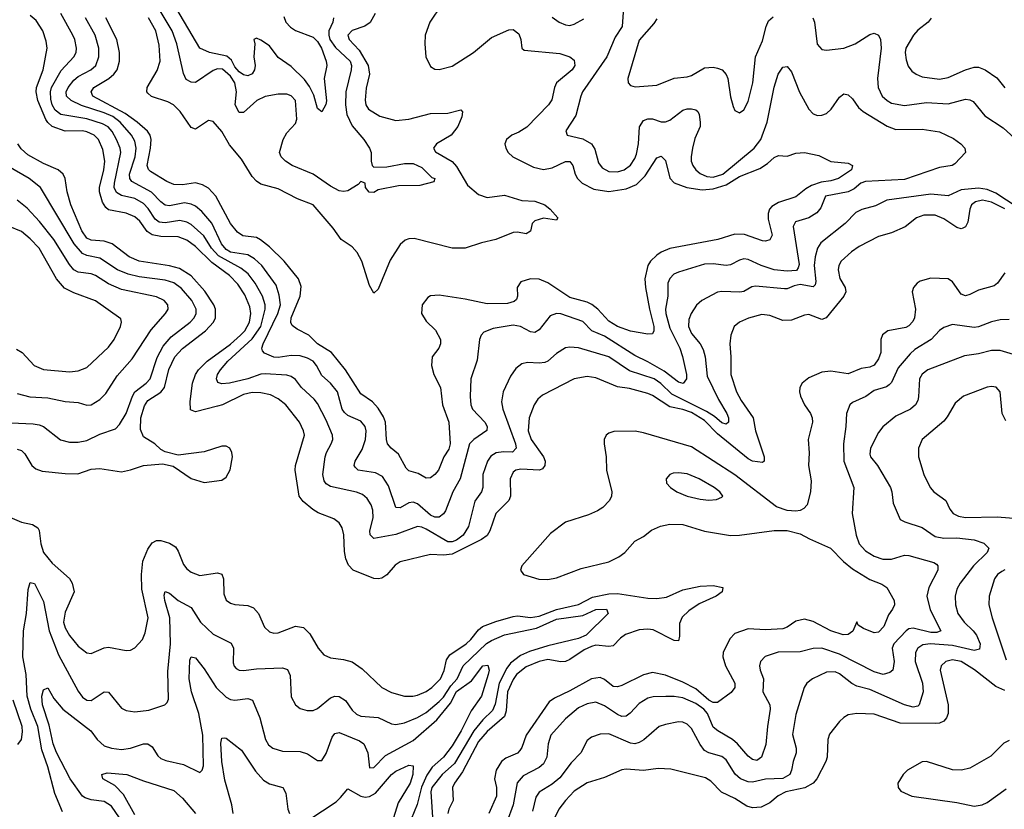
# Model space of a CAD drawing. Header units: inches. Extents: x 1308407 to 1441228, y 959628 to 1036311.
# Tile 691 of 729: x 1420921 to 1425448, y 1014949 to 1018581. Entities that reach past the tile are written whole.
import ezdxf

# ---------------------------------------------------------------- set-up
doc = ezdxf.new("R2010")
doc.units = ezdxf.units.IN
doc.header["$MEASUREMENT"] = 0
doc.layers.add('B4021', color=7, linetype='Continuous')

msp = doc.modelspace()

# ---------------------------------------------------------------- linework, layer by layer
at = {"layer": 'B4021', "color": 5}
for points, elevation in [([(1422860.5, 1018650), (1422807.4, 1018570), (1422785.9, 1018510), (1422783.8, 1018470), (1422789.3, 1018410), (1422810, 1018365.7), (1422830, 1018353.8), (1422850, 1018352), (1422910, 1018366.8), (1423007.9, 1018430), (1423090, 1018499.2), (1423170, 1018534.2), (1423190, 1018536.5), (1423215.7, 1018515.7), (1423224.6, 1018490), (1423229.3, 1018450), (1423241.4, 1018441.4), (1423405, 1018425), (1423450.2, 1018410.2), (1423470, 1018394.4), (1423473.5, 1018370), (1423461.5, 1018350), (1423389.5, 1018290), (1423380.4, 1018270), (1423367.3, 1018212.7), (1423352.5, 1018190), (1423253.2, 1018086.8), (1423216.6, 1018063.4), (1423183.7, 1018050), (1423159.1, 1018030), (1423152.3, 1018010), (1423156.2, 1017990), (1423167.2, 1017970), (1423189.1, 1017950), (1423283, 1017903), (1423330, 1017892.6), (1423370, 1017899.4), (1423430, 1017929.5), (1423450, 1017928.5), (1423463.9, 1017910), (1423475, 1017870), (1423485.7, 1017850), (1423508, 1017830), (1423561.5, 1017801.5), (1423630, 1017790.7), (1423710, 1017803.8), (1423757, 1017823), (1423796.9, 1017863.1), (1423850, 1017945.2), (1423870, 1017952.8), (1423890, 1017934), (1423910, 1017851.7), (1423930, 1017830.1), (1423988.7, 1017808.7), (1424058.6, 1017798.6), (1424110, 1017802.9), (1424170, 1017821.9), (1424230, 1017859.2), (1424323.6, 1017896.4), (1424359.6, 1017920.4), (1424390, 1017948), (1424410, 1017956.9), (1424450, 1017953.1), (1424490, 1017967.4), (1424530, 1017970.3), (1424596.1, 1017956.1), (1424650, 1017928.8), (1424730, 1017920.9), (1424750.4, 1017910), (1424745.5, 1017890), (1424685.3, 1017850), (1424650, 1017839.3), (1424606.7, 1017833.4), (1424562, 1017818.1), (1424536.4, 1017803.6), (1424490, 1017766), (1424410, 1017740.4), (1424378.8, 1017721.2), (1424369.4, 1017710), (1424363.3, 1017690), (1424363.3, 1017663.2), (1424381.3, 1017590), (1424370, 1017568.3), (1424350, 1017562.2), (1424336, 1017564), (1424253.7, 1017593.7), (1424210, 1017594.1), (1424130.5, 1017570), (1423910, 1017528), (1423870, 1017512.3), (1423850, 1017498.2), (1423821.8, 1017470), (1423809.6, 1017450), (1423795.8, 1017390), (1423798.3, 1017350), (1423816.6, 1017250), (1423836.6, 1017170), (1423836.1, 1017150), (1423830, 1017136.9), (1423810, 1017134.8), (1423730, 1017149), (1423670, 1017169.9), (1423630, 1017195.3), (1423579.9, 1017250), (1423551.4, 1017271.4), (1423530, 1017281.4), (1423450, 1017303.5), (1423350, 1017370.8), (1423310, 1017387.8), (1423270, 1017389.5), (1423225.1, 1017374.9), (1423208.8, 1017350), (1423210.2, 1017310), (1423205.2, 1017294.8), (1423194.5, 1017285.5), (1423163.9, 1017276.1), (1423070, 1017274.5), (1422970, 1017296.1), (1422850, 1017314.8), (1422810, 1017310.8), (1422797.1, 1017302.9), (1422771.5, 1017270), (1422768.4, 1017230), (1422790, 1017194.6), (1422833.6, 1017153.6), (1422855.3, 1017110), (1422856.3, 1017090), (1422849, 1017071), (1422818, 1017030), (1422814.4, 1016990), (1422826.1, 1016950), (1422855.8, 1016890), (1422865.3, 1016810), (1422894, 1016730), (1422899.9, 1016630), (1422894.8, 1016605.2), (1422871.3, 1016570), (1422846.5, 1016510), (1422830, 1016489), (1422810, 1016473.8), (1422790, 1016471.9), (1422753.9, 1016493.9), (1422710, 1016505.6), (1422697.8, 1016517.8), (1422662.4, 1016582.4), (1422628.6, 1016610), (1422612.5, 1016630), (1422607.5, 1016650), (1422602.5, 1016730), (1422594.5, 1016754.5), (1422570, 1016794), (1422542.8, 1016822.8), (1422490, 1016859.8), (1422419.6, 1016970), (1422354.7, 1017050), (1422289.7, 1017089.7), (1422250, 1017129.9), (1422197.1, 1017157.1), (1422174.2, 1017174.2), (1422167.9, 1017187.9), (1422169.3, 1017209.3), (1422211.1, 1017310), (1422214.6, 1017354.6), (1422202.6, 1017390), (1422136.5, 1017470), (1422070, 1017535.9), (1422028.8, 1017568.8), (1422010, 1017578.8), (1421947.4, 1017587.4), (1421923.3, 1017603.3), (1421890, 1017644.2), (1421823.6, 1017770), (1421790, 1017806.6), (1421761.8, 1017821.8), (1421730, 1017830.4), (1421670, 1017821.4), (1421630, 1017823.4), (1421597.6, 1017837.6), (1421522.7, 1017882.7), (1421512.8, 1017892.8), (1421507, 1017910), (1421522.8, 1017990), (1421526, 1018030), (1421520.4, 1018050), (1421508.1, 1018068.1), (1421461.5, 1018110), (1421405.7, 1018150), (1421257.9, 1018230), (1421250.5, 1018250), (1421262, 1018270), (1421330.5, 1018310), (1421354.2, 1018330), (1421368.9, 1018350), (1421380.6, 1018390), (1421380.7, 1018430), (1421367.1, 1018490), (1421317.1, 1018590)], 2720), ([(1422135.2, 1018595.2), (1422145.5, 1018570), (1422167, 1018547), (1422190, 1018531.7), (1422270, 1018500.6), (1422290, 1018480.2), (1422308.1, 1018450), (1422330.2, 1018390), (1422332.9, 1018370), (1422321.1, 1018310), (1422331.8, 1018208.2), (1422328.4, 1018191.6), (1422310, 1018158), (1422290, 1018172.3), (1422273.6, 1018233.6), (1422253.8, 1018273.8), (1422230, 1018305.3), (1422170, 1018366), (1422110, 1018407.4), (1422070, 1018461.2), (1422030, 1018486.6), (1422010, 1018495.5), (1421998.4, 1018490), (1422003, 1018470), (1421997, 1018410), (1422003.9, 1018370), (1422000.2, 1018350), (1421990, 1018332.4), (1421970, 1018322.8), (1421950, 1018327.6), (1421930, 1018341.6), (1421910, 1018364.9), (1421895.5, 1018395.5), (1421873.9, 1018413.9), (1421794, 1018430), (1421749.5, 1018449.5), (1421623.8, 1018663.8)], 2640), ([(1425450, 1017711.6), (1425390, 1017742.5), (1425348.3, 1017751.7), (1425315.9, 1017744.1), (1425298, 1017730), (1425290.1, 1017709.9), (1425281.3, 1017650), (1425270, 1017628.2), (1425257.6, 1017622.4), (1425250, 1017619.9), (1425230, 1017626), (1425170, 1017664.5), (1425130, 1017681.5), (1425077.8, 1017682.2), (1425044, 1017670), (1424991.7, 1017628.3), (1424930, 1017601.3), (1424870, 1017584.5), (1424781.5, 1017538.5), (1424745.8, 1017514.2), (1424698.9, 1017470), (1424687.9, 1017450), (1424684.1, 1017430), (1424691.5, 1017391.5), (1424716.6, 1017350), (1424719.8, 1017330), (1424710.2, 1017310), (1424629.5, 1017210.5), (1424610, 1017202.6), (1424550, 1017225.6), (1424530, 1017222.8), (1424470, 1017198.4), (1424430, 1017197.2), (1424370, 1017221.2), (1424334.1, 1017225.9), (1424272, 1017208), (1424230.1, 1017189.9), (1424206.3, 1017170), (1424190.2, 1017129.8), (1424186.4, 1017090), (1424191.5, 1017030), (1424190.9, 1016950), (1424216.8, 1016870), (1424238.7, 1016830), (1424293.7, 1016750), (1424304.2, 1016690), (1424344.1, 1016570), (1424344.6, 1016550), (1424336.1, 1016543.9), (1424291.2, 1016550), (1424270, 1016562), (1424130, 1016675.9), (1424070, 1016737.9), (1424010, 1016774.2), (1423970, 1016789), (1423910, 1016799.8), (1423830, 1016852.9), (1423810, 1016861.6), (1423724.3, 1016884.3), (1423670, 1016892.6), (1423570, 1016934.7), (1423530, 1016939.9), (1423470.7, 1016929.3), (1423325.3, 1016854.7), (1423304.2, 1016835.8), (1423286.7, 1016810), (1423264.3, 1016750), (1423259.8, 1016690), (1423273, 1016650), (1423329.5, 1016570), (1423337.2, 1016550), (1423336.1, 1016530), (1423324.8, 1016515.2), (1423310.9, 1016509.1), (1423225.8, 1016514.3), (1423201.7, 1016510), (1423190, 1016500.4), (1423176.6, 1016470), (1423178.5, 1016390), (1423170.9, 1016370), (1423109.7, 1016310.3), (1423082.5, 1016230), (1423070, 1016208.9), (1423045, 1016190), (1422910, 1016123.3), (1422870, 1016118.4), (1422810, 1016121.1), (1422670, 1016087), (1422647.3, 1016072.7), (1422610, 1016028.6), (1422587, 1016013), (1422570, 1016008.9), (1422550, 1016010.7), (1422454.7, 1016050), (1422432.8, 1016072.8), (1422421.3, 1016101.3), (1422415.3, 1016135.3), (1422412, 1016212), (1422403.8, 1016243.8), (1422390, 1016267.1), (1422365.9, 1016285.9), (1422293.6, 1016313.6), (1422268.5, 1016328.5), (1422225.3, 1016365.3), (1422205.7, 1016390), (1422187.9, 1016510), (1422189.1, 1016530), (1422230.5, 1016670), (1422226.8, 1016690), (1422207.4, 1016730), (1422145, 1016810), (1422110, 1016837.6), (1422075, 1016855), (1422030, 1016865.3), (1421990, 1016866.2), (1421950, 1016856.9), (1421853.2, 1016810), (1421830, 1016803), (1421730, 1016777.3), (1421706.5, 1016786.5), (1421705.7, 1016825.7), (1421715.6, 1016910), (1421729.5, 1016950), (1421742.8, 1016970), (1421783.9, 1017010), (1421890, 1017088.8), (1421936.6, 1017130), (1421955.9, 1017150), (1421977.3, 1017190), (1421984.3, 1017230), (1421979.8, 1017259.8), (1421955.7, 1017315.7), (1421924.9, 1017364.9), (1421885.1, 1017405.1), (1421804.8, 1017464.8), (1421730, 1017538.7), (1421690, 1017567.6), (1421650, 1017582.1), (1421570, 1017584.1), (1421530, 1017591), (1421507.5, 1017607.6), (1421473.9, 1017653.9), (1421450, 1017674.1), (1421410, 1017691.9), (1421330, 1017706.7), (1421317.1, 1017717.1), (1421302.6, 1017742.6), (1421288, 1017790), (1421288, 1017810), (1421308.2, 1017890), (1421313.1, 1017930), (1421303.5, 1017983.5), (1421283.1, 1018030), (1421263.9, 1018050), (1421230, 1018065.6), (1421209.6, 1018069.6), (1421130, 1018068), (1421070, 1018089.4), (1421050, 1018108.1), (1421042, 1018122), (1421005.1, 1018210), (1420996.4, 1018250), (1420998.3, 1018270), (1421029.1, 1018350), (1421046.8, 1018450), (1421043, 1018483), (1421027.8, 1018530), (1420997.3, 1018577.3), (1420970, 1018600.6)], 2780), ([(1425610, 1017651.8), (1425410, 1017782.8), (1425370, 1017800.4), (1425330, 1017806.6), (1425250, 1017798.8), (1425190, 1017770.5), (1425110, 1017778.5), (1424908.3, 1017751.7), (1424855.7, 1017724.3), (1424792.5, 1017707.5), (1424765.7, 1017694.3), (1424716.1, 1017643.9), (1424604.6, 1017555.4), (1424589.6, 1017530.4), (1424578.3, 1017490), (1424574.1, 1017450), (1424582.3, 1017377.7), (1424578.2, 1017361.8), (1424570, 1017353.2), (1424510, 1017362.8), (1424482.2, 1017357.7), (1424450, 1017342.7), (1424437.2, 1017342.8), (1424303.9, 1017356.1), (1424287.5, 1017352.5), (1424250, 1017330.6), (1424232.8, 1017327.2), (1424150, 1017331.2), (1424130, 1017328.2), (1424058.3, 1017290), (1424032.4, 1017267.6), (1424008.5, 1017230), (1423997.3, 1017202.7), (1423996.1, 1017170), (1424010, 1017137.3), (1424050.1, 1017090.1), (1424063.7, 1017063.7), (1424072.5, 1017030), (1424082.1, 1016942.1), (1424134, 1016834), (1424171.8, 1016770), (1424179.5, 1016750), (1424179.7, 1016730), (1424170, 1016721.6), (1424150, 1016726.4), (1424115.8, 1016755.8), (1424079.2, 1016779.2), (1423919.2, 1016859.2), (1423868.4, 1016908.4), (1423838.8, 1016930), (1423725.4, 1016965.4), (1423630, 1017030.4), (1423490, 1017071.7), (1423450, 1017075.2), (1423430, 1017071.4), (1423390, 1017046.5), (1423350, 1017010.6), (1423335.3, 1017004.7), (1423310, 1017000.8), (1423256, 1017004), (1423230, 1016997.8), (1423202.4, 1016977.6), (1423178.1, 1016941.9), (1423144.3, 1016870), (1423136, 1016824), (1423143, 1016790), (1423201, 1016630), (1423204.6, 1016610), (1423187.7, 1016592.3), (1423146.3, 1016593.7), (1423111.3, 1016588.7), (1423087.1, 1016572.9), (1423071.6, 1016550), (1423050.1, 1016490), (1423051.1, 1016428.9), (1423044.4, 1016410), (1423013.8, 1016366.2), (1422985.1, 1016250), (1422960.1, 1016210), (1422930, 1016186.7), (1422910, 1016179), (1422890, 1016179.1), (1422790, 1016238.5), (1422770, 1016247.5), (1422750, 1016249.9), (1422650, 1016212.7), (1422550, 1016194.5), (1422531.9, 1016211.9), (1422531.6, 1016230), (1422545.8, 1016290), (1422544.7, 1016324.7), (1422537.3, 1016350), (1422518.7, 1016378.7), (1422497, 1016397), (1422470, 1016407.7), (1422350, 1016434.9), (1422330, 1016446), (1422320.5, 1016460.5), (1422314.9, 1016490), (1422326.2, 1016570), (1422332.1, 1016590), (1422354, 1016630), (1422360.2, 1016650), (1422359.1, 1016670), (1422330, 1016738.7), (1422290, 1016815.5), (1422275.2, 1016835.2), (1422217.6, 1016890), (1422190, 1016926.3), (1422170, 1016940.2), (1422150, 1016946.6), (1422050, 1016952.2), (1422029.5, 1016950.5), (1421969.4, 1016929.4), (1421885.5, 1016910), (1421850, 1016906.3), (1421832.4, 1016912.4), (1421826, 1016930), (1421831.3, 1016950), (1421844, 1016970), (1421877.7, 1017010), (1421990, 1017112.9), (1422029.4, 1017170), (1422050.6, 1017250), (1422050.2, 1017270.2), (1422037, 1017310), (1422004.1, 1017370), (1421972.1, 1017412.1), (1421938.2, 1017438.2), (1421835, 1017495), (1421803.7, 1017530), (1421767.5, 1017587.5), (1421710, 1017639.2), (1421690, 1017650.3), (1421656.8, 1017656.8), (1421590, 1017647.1), (1421563.1, 1017650), (1421543.8, 1017663.8), (1421512.4, 1017712.4), (1421490, 1017735), (1421450, 1017758.5), (1421390, 1017772.8), (1421366.3, 1017786.3), (1421356.3, 1017810), (1421357.4, 1017830), (1421385.6, 1017970), (1421382.6, 1017990), (1421367, 1018030), (1421346.2, 1018066.3), (1421327.6, 1018087.6), (1421302.5, 1018102.5), (1421230, 1018125.1), (1421110, 1018144.8), (1421084.5, 1018164.5), (1421071.2, 1018190), (1421064.8, 1018215.2), (1421062.4, 1018250), (1421066.9, 1018270), (1421112.6, 1018347.4), (1421170.6, 1018410), (1421181.3, 1018430), (1421183, 1018450), (1421175.2, 1018490), (1421165.8, 1018510), (1421110.3, 1018610.3)], 2760), ([(1423696.4, 1018616.4), (1423691.5, 1018550), (1423658.9, 1018501.1), (1423620.7, 1018410), (1423509.3, 1018250), (1423500.6, 1018230), (1423478.9, 1018141.1), (1423432.4, 1018070), (1423438.8, 1018050), (1423510, 1018033.8), (1423549.5, 1018009.5), (1423565.1, 1017985.1), (1423582.7, 1017922.7), (1423599.8, 1017899.8), (1423630, 1017882.7), (1423670, 1017881), (1423700.4, 1017890), (1423730, 1017911.9), (1423750, 1017942.4), (1423757.1, 1017962.9), (1423766.2, 1018010), (1423771.2, 1018088.8), (1423790, 1018117.6), (1423810, 1018125.6), (1423830, 1018124.7), (1423870, 1018111.8), (1423890, 1018111.7), (1423910, 1018119.4), (1423970, 1018164.5), (1423990, 1018171), (1424010, 1018171), (1424030, 1018167.2), (1424038.6, 1018158.6), (1424045.5, 1018145.5), (1424050.1, 1018110), (1424049.3, 1018090), (1424025.1, 1018034.9), (1424014.1, 1017990), (1424007.8, 1017950), (1424008.6, 1017930), (1424015.8, 1017910), (1424030.2, 1017890), (1424050, 1017873.6), (1424080.4, 1017860.4), (1424110, 1017856.9), (1424154.7, 1017870), (1424298.5, 1017990), (1424328.3, 1018030), (1424358.6, 1018110), (1424390, 1018270.4), (1424408.5, 1018330), (1424430, 1018362.3), (1424450, 1018366), (1424470, 1018341.6), (1424507.2, 1018247.2), (1424550, 1018170.3), (1424570, 1018148.3), (1424590, 1018140.6), (1424610, 1018141.5), (1424630, 1018149.3), (1424652.5, 1018170), (1424690, 1018224.9), (1424710, 1018239.5), (1424730, 1018235.8), (1424750, 1018217.6), (1424777.7, 1018177.7), (1424798.9, 1018158.9), (1424910, 1018090.8), (1424950, 1018076.4), (1425070, 1018077.8), (1425150, 1018065.5), (1425214.2, 1018034.2), (1425248.8, 1018010), (1425266.4, 1017990), (1425270.6, 1017970), (1425221.3, 1017918.7), (1425208.8, 1017911.2), (1425150, 1017901.6), (1424990, 1017845.7), (1424810, 1017836.5), (1424788.9, 1017830), (1424757.4, 1017802.6), (1424730.7, 1017789.3), (1424626.4, 1017770), (1424604.2, 1017715.8), (1424586.5, 1017693.5), (1424550, 1017670.5), (1424488.7, 1017651.3), (1424477, 1017630), (1424504.4, 1017455.6), (1424500.8, 1017439.2), (1424492.2, 1017427.8), (1424450, 1017424.4), (1424389.9, 1017429.9), (1424330, 1017449.9), (1424270, 1017478.4), (1424250, 1017480.8), (1424230, 1017475.6), (1424190, 1017453.3), (1424170.1, 1017449.9), (1424110, 1017459), (1424070, 1017456.5), (1423950, 1017420.6), (1423929, 1017410), (1423910, 1017391), (1423900.9, 1017370), (1423901.5, 1017310), (1423890.1, 1017250), (1423891.4, 1017230), (1423910, 1017162.9), (1423955.8, 1017070), (1423968.5, 1017031.5), (1423987.5, 1016950), (1423987.1, 1016930), (1423972, 1016908), (1423950, 1016913.6), (1423884.2, 1016964.2), (1423810, 1017007.7), (1423750, 1017036.7), (1423610, 1017125.8), (1423551.5, 1017150), (1423510, 1017193.4), (1423410, 1017227.7), (1423390, 1017229.8), (1423360.4, 1017219.6), (1423310, 1017154.7), (1423290, 1017142), (1423270, 1017146.2), (1423223.6, 1017170), (1423190, 1017176.1), (1423098.9, 1017161.1), (1423055.9, 1017144.1), (1423042.6, 1017130), (1423034.9, 1017110), (1423025, 1017015), (1422995.6, 1016930), (1422992.2, 1016847.8), (1422995.3, 1016810), (1423002.8, 1016790), (1423059.3, 1016730), (1423071, 1016710), (1423068.3, 1016691.7), (1423009.3, 1016650.7), (1422989.5, 1016630), (1422946.7, 1016470), (1422913.2, 1016410), (1422878.3, 1016321.7), (1422870, 1016307.7), (1422850, 1016292.6), (1422830, 1016292.8), (1422810, 1016301.6), (1422750, 1016354.6), (1422730, 1016362.3), (1422710, 1016359.6), (1422670, 1016336.5), (1422650, 1016338), (1422616.6, 1016436.6), (1422590, 1016480.2), (1422556.7, 1016496.7), (1422478, 1016510), (1422463.5, 1016523.5), (1422459.3, 1016530), (1422464, 1016550), (1422495.6, 1016604.4), (1422510.9, 1016650), (1422514.3, 1016690), (1422509.1, 1016710), (1422490, 1016735.2), (1422430, 1016760.5), (1422414.4, 1016774.4), (1422404.6, 1016790), (1422382.5, 1016870), (1422350.6, 1016910), (1422310, 1016944.6), (1422286.3, 1016990), (1422270, 1017009.9), (1422244.9, 1017024.9), (1422210, 1017035.5), (1422170, 1017037.3), (1422110, 1017028.2), (1422089.5, 1017029.5), (1422047.5, 1017047.5), (1422037.4, 1017057.4), (1422034.5, 1017070), (1422041.4, 1017090), (1422108.1, 1017230), (1422119.6, 1017270), (1422114.2, 1017314.3), (1422100.5, 1017360.5), (1422034.5, 1017450), (1422001.3, 1017481.3), (1421970, 1017500.1), (1421890, 1017512.3), (1421870, 1017523.6), (1421849, 1017550), (1421805, 1017645), (1421759.4, 1017699.4), (1421730, 1017723.6), (1421710, 1017733), (1421678.5, 1017738.5), (1421610, 1017725.5), (1421590, 1017728.3), (1421570, 1017742.9), (1421527.5, 1017787.5), (1421437.2, 1017837.2), (1421428, 1017850), (1421426.8, 1017870), (1421451.5, 1017950), (1421456.9, 1017990), (1421450, 1018022), (1421435.6, 1018050), (1421383, 1018110), (1421350, 1018135.7), (1421310, 1018153), (1421205.7, 1018185.7), (1421158.6, 1018210), (1421136.5, 1018230), (1421135.5, 1018250), (1421144.8, 1018270), (1421170, 1018302.3), (1421190, 1018319.6), (1421249, 1018351), (1421271.7, 1018370), (1421285.3, 1018410), (1421285.1, 1018450), (1421268.5, 1018510), (1421223.1, 1018590)], 2740), ([(1422555.8, 1018610), (1422532, 1018568), (1422508.2, 1018551.8), (1422450, 1018531.5), (1422430.2, 1018510), (1422435.8, 1018490), (1422481.6, 1018441.6), (1422523.9, 1018370), (1422529.6, 1018330), (1422514, 1018266), (1422509.1, 1018210.9), (1422513.1, 1018190), (1422525, 1018170), (1422577.8, 1018137.8), (1422650, 1018117.8), (1422710, 1018123.6), (1422810.1, 1018150.1), (1422890, 1018151.2), (1422950, 1018166.4), (1422956.7, 1018156.7), (1422954.5, 1018134.5), (1422935.2, 1018090), (1422905.6, 1018050), (1422837.9, 1018010), (1422824, 1017990), (1422833.6, 1017973.6), (1422910, 1017929.5), (1422930, 1017906.2), (1422980.4, 1017820.4), (1423030, 1017776.6), (1423070, 1017763.8), (1423150, 1017773.7), (1423230, 1017749), (1423290, 1017745.8), (1423336, 1017730), (1423360.9, 1017710), (1423394.9, 1017670), (1423390, 1017659), (1423330, 1017668.5), (1423290, 1017655.4), (1423277, 1017643), (1423270, 1017609), (1423250, 1017596), (1423210, 1017603.5), (1423190, 1017602.6), (1423110.6, 1017569.4), (1423044.6, 1017555.4), (1422969.1, 1017530.9), (1422910, 1017530.8), (1422734.4, 1017574.4), (1422710, 1017572.9), (1422693.4, 1017566.6), (1422670, 1017546.6), (1422624.4, 1017475.6), (1422570, 1017342), (1422550, 1017324), (1422530, 1017359.3), (1422493.8, 1017470), (1422473.6, 1017510), (1422450, 1017536.2), (1422399.1, 1017570), (1422362.7, 1017622.7), (1422270, 1017729.8), (1422197.9, 1017757.9), (1422110, 1017803.2), (1422030, 1017825.2), (1422010, 1017838.8), (1421990, 1017859.7), (1421940.3, 1017940.3), (1421885.3, 1018005.3), (1421850, 1018067.2), (1421810, 1018113.3), (1421790, 1018116.8), (1421730, 1018078), (1421710, 1018084.8), (1421658.3, 1018158.3), (1421629.1, 1018189.1), (1421602.9, 1018202.8), (1421527.7, 1018227.7), (1421510, 1018242.7), (1421505.9, 1018250), (1421506.7, 1018270), (1421552.6, 1018347.4), (1421566.5, 1018390), (1421563.2, 1018463.2), (1421547.6, 1018530), (1421513.8, 1018590)], 2680), ([(1422363.8, 1018590), (1422361.5, 1018570), (1422343.1, 1018530), (1422342.2, 1018510), (1422347.9, 1018490), (1422372.6, 1018452.6), (1422439.9, 1018390), (1422446.4, 1018370), (1422445.3, 1018350), (1422420.6, 1018250), (1422419.1, 1018190), (1422425.8, 1018145.7), (1422450, 1018092.4), (1422503.6, 1018030), (1422530.3, 1017990), (1422536.5, 1017970), (1422536.9, 1017930), (1422542.3, 1017910), (1422550, 1017902.3), (1422610, 1017903.8), (1422690, 1017919.5), (1422730, 1017919.5), (1422770, 1017902), (1422815.8, 1017855.8), (1422830.3, 1017850), (1422824.7, 1017835.3), (1422761.7, 1017818.3), (1422663.1, 1017816.9), (1422570, 1017798), (1422550, 1017785.6), (1422527.4, 1017787.4), (1422511.3, 1017810), (1422509.6, 1017829.6), (1422490, 1017836.3), (1422477.5, 1017822.5), (1422430, 1017793.6), (1422410, 1017790.9), (1422390, 1017794.5), (1422350, 1017815.9), (1422271.1, 1017871.1), (1422174.7, 1017910), (1422143.1, 1017930), (1422123.1, 1017950), (1422116.5, 1017970), (1422132.5, 1018030), (1422150, 1018061.1), (1422190, 1018103.2), (1422196, 1018124), (1422190, 1018209.6), (1422170, 1018231.2), (1422150, 1018238), (1422110, 1018239.1), (1422050, 1018228), (1422011.9, 1018210), (1421950, 1018154.2), (1421930, 1018154.3), (1421911.3, 1018190), (1421918.3, 1018250), (1421910, 1018290), (1421890, 1018320.9), (1421854.3, 1018354.3), (1421830, 1018355.6), (1421810, 1018347), (1421730, 1018292.7), (1421710, 1018293.8), (1421686.7, 1018306.7), (1421673.6, 1018333.6), (1421643.8, 1018470), (1421623, 1018530), (1421562.4, 1018630)], 2660), ([(1423370, 1018593.4), (1423401.3, 1018570), (1423430, 1018557.5), (1423450, 1018555), (1423470, 1018560.9), (1423514.4, 1018585.6)], 2740), ([(1423850, 1018584.7), (1423836.8, 1018563.2), (1423770, 1018487.3), (1423717.4, 1018310), (1423719.3, 1018290), (1423730, 1018278), (1423751.8, 1018271.8), (1423850, 1018280.7), (1423930, 1018312.1), (1423990, 1018317.6), (1424010, 1018323.9), (1424070, 1018360.2), (1424110, 1018362.3), (1424130, 1018358.9), (1424151.7, 1018350), (1424169.4, 1018329.4), (1424176.9, 1018310), (1424190, 1018226), (1424202, 1018182), (1424210, 1018164), (1424230, 1018153.4), (1424250, 1018166), (1424270, 1018204.9), (1424292.5, 1018290), (1424304.3, 1018410), (1424336.5, 1018483.5), (1424352.9, 1018550), (1424364, 1018576), (1424386.2, 1018593.8)], 2760), ([(1424567.2, 1018590), (1424574.9, 1018570), (1424588.2, 1018468.2), (1424610, 1018444), (1424630, 1018440.7), (1424710, 1018450.1), (1424763.1, 1018470), (1424830, 1018513.6), (1424850, 1018518.7), (1424870, 1018510.4), (1424879.1, 1018490), (1424882.4, 1018450), (1424865.1, 1018310), (1424867.7, 1018270), (1424887.2, 1018230), (1424909.4, 1018209.4), (1424930, 1018197.8), (1424990, 1018186.8), (1425090, 1018200.6), (1425190, 1018194.8), (1425270, 1018216), (1425290, 1018213), (1425304.9, 1018204.9), (1425358.8, 1018138.8), (1425443.1, 1018083.1), (1425545, 1017990)], 2760), ([(1425112.6, 1018587.4), (1425098.5, 1018570), (1425050, 1018532.3), (1425030.2, 1018510), (1424996.1, 1018450), (1424992.8, 1018430), (1424996.8, 1018396.8), (1425007, 1018367), (1425023.6, 1018343.6), (1425042.4, 1018330), (1425070, 1018319), (1425150, 1018308.3), (1425190, 1018315.7), (1425270, 1018350.7), (1425310, 1018363), (1425330, 1018362.6), (1425360.9, 1018350), (1425413.3, 1018313.3), (1425450, 1018267.8)], 2780), ([(1420910, 1016606.3), (1420930, 1016599.3), (1420944.7, 1016584.7), (1420977.3, 1016530), (1420995.5, 1016515.5), (1421025, 1016505), (1421130, 1016493.5), (1421187.9, 1016492.1), (1421250, 1016513.2), (1421290, 1016516.8), (1421390, 1016502.3), (1421430, 1016510.2), (1421490, 1016531), (1421578.2, 1016538.2), (1421627.3, 1016527.3), (1421710, 1016470.4), (1421770, 1016452.7), (1421850, 1016463.7), (1421870, 1016476.4), (1421888.8, 1016511.2), (1421899.3, 1016570), (1421896.8, 1016590), (1421887.3, 1016610), (1421870, 1016619.2), (1421850, 1016620.3), (1421770, 1016593.9), (1421650, 1016578.3), (1421590, 1016592.9), (1421570, 1016604), (1421542.6, 1016630), (1421490, 1016662.8), (1421476.3, 1016696.3), (1421478.9, 1016750), (1421494.4, 1016805.6), (1421510.8, 1016829.2), (1421570, 1016867.7), (1421587.7, 1016890), (1421607.4, 1016972.6), (1421634.7, 1017030), (1421670.4, 1017069.6), (1421775.7, 1017150), (1421812.8, 1017190), (1421821.7, 1017210), (1421822.2, 1017250), (1421814.5, 1017270), (1421772, 1017332), (1421710, 1017402.6), (1421656.7, 1017436.7), (1421610, 1017449.3), (1421469.9, 1017469.9), (1421425.2, 1017490), (1421346.8, 1017550), (1421310, 1017562.6), (1421250, 1017567.1), (1421230, 1017576.1), (1421206.7, 1017610), (1421156.2, 1017730), (1421139, 1017790), (1421130.4, 1017850.4), (1421121.5, 1017870), (1421097.7, 1017890), (1421030, 1017919.1), (1420959.3, 1017959.3), (1420927.5, 1017987.5), (1420912.8, 1018010)], 2820), ([(1420848.1, 1016728.1), (1420983, 1016723), (1421010, 1016718.1), (1421030.2, 1016710), (1421109, 1016649), (1421150, 1016638.2), (1421190, 1016637.4), (1421230, 1016645.5), (1421290, 1016674.2), (1421361.1, 1016698.9), (1421380.7, 1016719.3), (1421410, 1016769.2), (1421439.7, 1016850), (1421450.8, 1016869.2), (1421503, 1016910), (1421520.4, 1016930), (1421552.9, 1017027.1), (1421580.6, 1017079.4), (1421617.7, 1017122.3), (1421704.3, 1017190), (1421723, 1017210), (1421732.3, 1017230), (1421732.6, 1017250), (1421712.6, 1017290), (1421665.2, 1017345.2), (1421630, 1017370.7), (1421590, 1017383.1), (1421470, 1017398.8), (1421419.8, 1017410), (1421370.8, 1017430.8), (1421290, 1017484.3), (1421230, 1017497), (1421210, 1017506), (1421172, 1017550), (1421016.8, 1017810), (1420964.4, 1017850), (1420866.8, 1017906.8)], 2840), ([(1420910, 1016861.6), (1420967.1, 1016847.1), (1421050, 1016842.2), (1421130, 1016824.5), (1421190, 1016821.2), (1421230, 1016807.8), (1421250, 1016810.2), (1421290, 1016834.2), (1421317.7, 1016862.3), (1421370, 1016943.2), (1421438.7, 1017021.3), (1421525.1, 1017154.9), (1421592.3, 1017230), (1421603.5, 1017250), (1421602.8, 1017270), (1421585.7, 1017290), (1421550, 1017306), (1421390, 1017340.8), (1421330, 1017365.7), (1421270, 1017404.5), (1421250, 1017412.3), (1421190, 1017419.9), (1421170.6, 1017430.6), (1421150, 1017455), (1421078.3, 1017570), (1421012.2, 1017652.2), (1420954.8, 1017714.8), (1420910, 1017750.6)], 2860), ([(1420906.1, 1017066.1), (1420932.4, 1017050), (1420988, 1016990), (1421030, 1016971.6), (1421150, 1016961.6), (1421190, 1016965.5), (1421230, 1016981.8), (1421330, 1017075), (1421355.2, 1017110), (1421385.3, 1017170), (1421389.8, 1017190), (1421385.7, 1017205.7), (1421270, 1017288.6), (1421170, 1017324.6), (1421126.9, 1017346.9), (1421090.4, 1017390), (1421010.9, 1017530), (1420970, 1017573.9), (1420930, 1017606.3), (1420870, 1017631.1)], 2880), ([(1425450, 1017417.4), (1425417.3, 1017370), (1425402.4, 1017357.6), (1425330, 1017337.3), (1425290, 1017316.5), (1425270, 1017311.7), (1425250, 1017319.3), (1425210, 1017375.1), (1425190, 1017389.8), (1425110, 1017391.8), (1425061.5, 1017378.5), (1425047.2, 1017370), (1425030.3, 1017350), (1425025, 1017330), (1425040.2, 1017250), (1425035.7, 1017210), (1425027.5, 1017192.5), (1425010, 1017172.4), (1424995.1, 1017164.9), (1424912.7, 1017150), (1424888, 1017131.9), (1424880.9, 1017110), (1424880.6, 1017050), (1424870, 1017020.8), (1424850, 1016992.7), (1424830, 1016982.9), (1424790, 1016976.9), (1424730, 1016952.7), (1424650, 1016963.9), (1424610, 1016959.3), (1424550, 1016934), (1424518.9, 1016910), (1424508, 1016890), (1424506.2, 1016870), (1424511.1, 1016850), (1424529.4, 1016810), (1424557, 1016770), (1424565.1, 1016750), (1424566.8, 1016730), (1424546.2, 1016650), (1424550.9, 1016589.1), (1424547.9, 1016530), (1424559.5, 1016459.5), (1424557.4, 1016410), (1424541.5, 1016350), (1424526.9, 1016333.1), (1424510, 1016323.2), (1424490, 1016320.1), (1424450, 1016323.1), (1424400.2, 1016340.2), (1424210, 1016487.5), (1424010, 1016616.7), (1423790, 1016681.3), (1423751.1, 1016688.9), (1423653, 1016687), (1423630, 1016679.7), (1423617.6, 1016670), (1423609.2, 1016650.8), (1423609, 1016631), (1423617.6, 1016570), (1423619.7, 1016510), (1423643.6, 1016410), (1423642.8, 1016390), (1423633.1, 1016370), (1423601.7, 1016338.3), (1423578.1, 1016321.9), (1423536.2, 1016303.8), (1423430.2, 1016269.8), (1423362, 1016218), (1423230.3, 1016070), (1423223.1, 1016050), (1423237.3, 1016030), (1423307.9, 1016007.9), (1423350, 1016005.9), (1423390, 1016014.3), (1423502.8, 1016057.2), (1423630, 1016088.3), (1423675.6, 1016110), (1423704.2, 1016130), (1423750, 1016183.1), (1423790, 1016203.9), (1423826.9, 1016233.1), (1423867.9, 1016252), (1423910, 1016261), (1423970, 1016258.7), (1424070, 1016228.9), (1424190, 1016208.6), (1424230, 1016210.1), (1424390, 1016231.4), (1424450, 1016231.5), (1424510, 1016216.8), (1424552.7, 1016192.7), (1424649.3, 1016150), (1424708.7, 1016088.7), (1424750, 1016055.9), (1424830, 1016006.4), (1424884.7, 1015984.7), (1424908.8, 1015970), (1424941.5, 1015910), (1424943.1, 1015890), (1424934.9, 1015870), (1424915.9, 1015844.1), (1424895, 1015790), (1424870, 1015764.8), (1424850, 1015761.7), (1424800.5, 1015780.5), (1424776.9, 1015796.9), (1424770, 1015811.6), (1424751.6, 1015768.4), (1424730, 1015753.7), (1424707.9, 1015752.1), (1424650, 1015769.9), (1424570, 1015813.1), (1424530, 1015823.4), (1424490, 1015815.4), (1424450, 1015787.6), (1424430, 1015780.2), (1424350, 1015775), (1424270, 1015779.9), (1424210, 1015758), (1424185.9, 1015734.1), (1424155, 1015670), (1424153.7, 1015650), (1424165.8, 1015610), (1424209.1, 1015530), (1424209.1, 1015510), (1424192.8, 1015487.2), (1424130, 1015440.5), (1424110, 1015441.3), (1424090, 1015451.6), (1424030, 1015502.9), (1423970, 1015533.7), (1423890, 1015566.1), (1423830, 1015579.1), (1423790, 1015568.4), (1423690, 1015518.4), (1423670, 1015512.4), (1423650, 1015514.2), (1423610, 1015546.9), (1423590, 1015555.1), (1423550, 1015549.9), (1423450, 1015494.1), (1423379.4, 1015460.6), (1423355.8, 1015444.2), (1423250, 1015290.8), (1423230, 1015234), (1423220.4, 1015219.6), (1423210, 1015208.2), (1423156, 1015184), (1423135.8, 1015170), (1423112.1, 1015130), (1423104.2, 1015090), (1423113.7, 1015050), (1423114.1, 1015010), (1423078.5, 1014930)], 2820), ([(1425470, 1017201.8), (1425430, 1017200.6), (1425390, 1017192.1), (1425330, 1017168), (1425310, 1017165), (1425210, 1017179), (1425170, 1017165.8), (1425150, 1017150.9), (1425111.4, 1017110), (1425036.2, 1017063.8), (1425015, 1017045), (1424960.3, 1016979.7), (1424930, 1016912.6), (1424918.8, 1016901.2), (1424906.7, 1016893.3), (1424850, 1016875.4), (1424811.4, 1016848.6), (1424750, 1016820.8), (1424738.6, 1016810), (1424723, 1016770), (1424720.1, 1016710), (1424709.2, 1016630), (1424710.3, 1016550), (1424756.5, 1016430), (1424749.3, 1016309.3), (1424766.9, 1016210), (1424780.4, 1016170), (1424810, 1016137.8), (1424850, 1016114.5), (1424890, 1016100.1), (1424930, 1016099.8), (1424990, 1016118.5), (1425010, 1016117.5), (1425124.8, 1016084.8), (1425137.1, 1016077.1), (1425143.1, 1016070), (1425142.2, 1016050), (1425102, 1015970), (1425092.5, 1015930), (1425107.5, 1015867.5), (1425156.9, 1015770), (1425137.6, 1015762.4), (1425110, 1015763), (1425030, 1015782.4), (1425010, 1015779.4), (1424996.3, 1015770), (1424939.8, 1015710), (1424932.2, 1015690), (1424941.4, 1015630), (1424935.2, 1015590), (1424921.6, 1015578.4), (1424891, 1015570), (1424850, 1015582.5), (1424690, 1015663.1), (1424610, 1015690.4), (1424570, 1015688.6), (1424510, 1015673.3), (1424408.4, 1015671.6), (1424348.3, 1015651.8), (1424327.9, 1015630), (1424322.4, 1015610), (1424325, 1015590), (1424341.5, 1015550), (1424338.7, 1015490), (1424369.6, 1015430), (1424372.2, 1015410), (1424359.2, 1015330), (1424352.2, 1015247.8), (1424331.3, 1015188.7), (1424310, 1015173.5), (1424290, 1015178.4), (1424270, 1015193.9), (1424222, 1015250), (1424199.1, 1015270), (1424131.2, 1015310), (1424110, 1015327.5), (1424083.5, 1015390), (1424066.2, 1015410), (1424030, 1015435.4), (1423970, 1015461.7), (1423930, 1015468), (1423891.8, 1015468.2), (1423833.9, 1015466.1), (1423810, 1015459.9), (1423770, 1015436.5), (1423728.6, 1015391.4), (1423710, 1015377.3), (1423690, 1015376.6), (1423670, 1015384.9), (1423610, 1015425.7), (1423570, 1015441.7), (1423530, 1015435), (1423490, 1015415.9), (1423430, 1015366.3), (1423363.7, 1015290), (1423351.5, 1015250), (1423345.5, 1015190), (1423330, 1015159.2), (1423310, 1015142.4), (1423235.8, 1015104.2), (1423209, 1015071), (1423190.6, 1014970), (1423160.6, 1014890)], 2840), ([(1425490, 1017041.1), (1425430, 1017059.8), (1425390, 1017059.4), (1425330, 1017043.7), (1425264.6, 1017035.4), (1425096, 1016970), (1425070, 1016950.8), (1425058.9, 1016930), (1425053.2, 1016846.8), (1425050.2, 1016830), (1425039.2, 1016810), (1425017.4, 1016790), (1424950, 1016757.5), (1424890, 1016708.6), (1424870, 1016683), (1424833.7, 1016610), (1424830, 1016582.8), (1424832.5, 1016570), (1424865.5, 1016530), (1424925, 1016430), (1424931.8, 1016410), (1424937.2, 1016357.2), (1424970, 1016282.4), (1424991.1, 1016271.1), (1425070, 1016245.8), (1425130, 1016204.7), (1425170, 1016196.8), (1425230, 1016198.1), (1425309.5, 1016189.5), (1425354.1, 1016174.1), (1425376.5, 1016150), (1425369, 1016130), (1425306.3, 1016070), (1425245.5, 1015990), (1425230, 1015961.6), (1425222, 1015930), (1425224.2, 1015890), (1425235.3, 1015850), (1425263, 1015810), (1425305.1, 1015770), (1425319.8, 1015750), (1425336.8, 1015710), (1425333.7, 1015686.3), (1425310, 1015679.9), (1425210, 1015702.5), (1425109.2, 1015710.8), (1425073.5, 1015706.5), (1425050.2, 1015690), (1425040.1, 1015670), (1425037.9, 1015630), (1425071.9, 1015530), (1425074.6, 1015490), (1425056.9, 1015430), (1425050, 1015424), (1425030, 1015419.2), (1424990, 1015429.9), (1424830, 1015499.9), (1424770, 1015516.4), (1424747.8, 1015527.8), (1424690, 1015572.2), (1424670, 1015581.1), (1424630, 1015580.9), (1424565.7, 1015550), (1424540.9, 1015530), (1424527.9, 1015510), (1424490, 1015386), (1424473.8, 1015293.8), (1424491.7, 1015230), (1424490.9, 1015210), (1424477.3, 1015170), (1424470.1, 1015130), (1424462.4, 1015110), (1424430, 1015091.1), (1424350, 1015088.2), (1424290, 1015074), (1424270, 1015075.2), (1424234.8, 1015090), (1424210.6, 1015110.6), (1424170, 1015176.3), (1424150, 1015191.8), (1424090, 1015209.3), (1424070, 1015220.6), (1424050, 1015247.9), (1424010, 1015321.2), (1423990, 1015340.7), (1423970, 1015349.8), (1423950, 1015351.3), (1423890, 1015340.2), (1423861.3, 1015330), (1423790.6, 1015269.4), (1423770, 1015256.5), (1423750, 1015251.2), (1423730, 1015253.6), (1423630, 1015296.8), (1423590, 1015294.4), (1423550, 1015280.9), (1423530, 1015266), (1423500.7, 1015210), (1423457.2, 1015162.8), (1423405.4, 1015094.6), (1423370, 1015065.3), (1423310, 1015028.9), (1423294.7, 1015005.3), (1423279.5, 1014940.5)], 2860), ([(1425455.6, 1016735.6), (1425438.1, 1016770), (1425429.8, 1016869.8), (1425411.4, 1016891.4), (1425390, 1016894.8), (1425370, 1016891.6), (1425260.4, 1016850), (1425221.9, 1016818.1), (1425186.1, 1016753.9), (1425170, 1016734), (1425070.4, 1016650), (1425053.4, 1016610), (1425053.4, 1016570), (1425077.8, 1016490), (1425107.8, 1016430), (1425124.6, 1016410), (1425178.9, 1016370), (1425198, 1016330), (1425212.9, 1016310), (1425237.8, 1016297.8), (1425270, 1016291.3), (1425415.4, 1016295.4), (1425510, 1016287.2)], 2880), ([(1420810, 1016320.7), (1420930, 1016270.7), (1420979.5, 1016259.5), (1421004, 1016244), (1421011.2, 1016231.2), (1421018.7, 1016170), (1421030.7, 1016130), (1421070, 1016081.8), (1421150, 1016011.4), (1421163.2, 1015990), (1421171.1, 1015950), (1421130, 1015856.9), (1421123.1, 1015810), (1421130, 1015784.4), (1421150, 1015748.4), (1421190, 1015700.2), (1421230, 1015669), (1421250, 1015666.5), (1421310, 1015692.3), (1421330, 1015695.5), (1421410, 1015680.3), (1421430, 1015681.1), (1421450, 1015692.2), (1421485.1, 1015730), (1421498.3, 1015761.7), (1421511.9, 1015830), (1421482.2, 1015962.2), (1421481, 1016030), (1421488.1, 1016090), (1421510, 1016146.3), (1421530, 1016174.9), (1421550, 1016186), (1421570, 1016186.4), (1421610, 1016174), (1421636.8, 1016156.8), (1421650, 1016137), (1421675, 1016075), (1421690, 1016055.5), (1421710, 1016039.7), (1421750, 1016024.8), (1421830, 1016037.5), (1421850, 1016031.7), (1421858.8, 1016010), (1421860.3, 1015940.3), (1421871.1, 1015911.1), (1421890, 1015897.8), (1421910, 1015891.3), (1421970, 1015886.5), (1421996.5, 1015876.5), (1422018.8, 1015850), (1422047.1, 1015787.1), (1422070, 1015766.5), (1422090, 1015760.2), (1422110, 1015761.6), (1422190, 1015792.5), (1422226, 1015786), (1422255.9, 1015755.9), (1422292.9, 1015690), (1422320.2, 1015660.2), (1422350, 1015645.8), (1422410, 1015638.8), (1422450, 1015627.1), (1422495.2, 1015595.2), (1422586.3, 1015510), (1422630, 1015487.4), (1422690, 1015470.1), (1422729.5, 1015469.5), (1422750, 1015473.9), (1422790, 1015491.6), (1422816.1, 1015510), (1422855.4, 1015550), (1422872.3, 1015587.7), (1422883.6, 1015636.4), (1422899.4, 1015660.6), (1422974.6, 1015710), (1422996, 1015730), (1423030, 1015774.6), (1423049.2, 1015790), (1423110, 1015813.8), (1423190, 1015836.7), (1423210, 1015839.1), (1423270, 1015831.8), (1423310, 1015838.2), (1423390, 1015868.7), (1423490, 1015891.7), (1423554.2, 1015925.8), (1423630, 1015940.4), (1423670, 1015941.6), (1423810, 1015920.4), (1423850, 1015919), (1423895.1, 1015924.9), (1423970, 1015958.9), (1424050, 1015976.3), (1424110, 1015979.3), (1424153.4, 1015970), (1424150.4, 1015950), (1424123.8, 1015930), (1424045.2, 1015894.8), (1423997.5, 1015862.5), (1423967.1, 1015832.9), (1423955.2, 1015804.8), (1423954.5, 1015745.5), (1423950, 1015725.1), (1423930, 1015725.5), (1423834.3, 1015774.3), (1423810, 1015778.4), (1423770, 1015774.3), (1423706.9, 1015753.1), (1423683.6, 1015736.4), (1423650, 1015701), (1423630, 1015697.8), (1423570, 1015703.7), (1423550, 1015698.3), (1423517.1, 1015682.9), (1423450, 1015637.8), (1423430, 1015629.1), (1423410, 1015627.7), (1423350, 1015638.1), (1423310, 1015629.9), (1423250, 1015605.3), (1423205.9, 1015570), (1423190, 1015546.5), (1423164.8, 1015490), (1423158.2, 1015401.8), (1423150, 1015377.1), (1423070, 1015307.7), (1423030, 1015261.6), (1422957.5, 1015122.4), (1422920.1, 1015070), (1422911.6, 1015050), (1422914, 1014990), (1422894.6, 1014950), (1422890.1, 1014930)], 2780), ([(1425450, 1016050.5), (1425436.4, 1016043.6), (1425417.2, 1016030), (1425402.7, 1016010), (1425378.2, 1015930), (1425377.7, 1015890), (1425392.4, 1015830), (1425456.7, 1015636.7)], 2880), ([(1421118.2, 1014938.2), (1421082.9, 1015022.9), (1421050, 1015145.4), (1421022.7, 1015222.7), (1421004.1, 1015330), (1420972.2, 1015410), (1420955.4, 1015470), (1420950.4, 1015570), (1420936.2, 1015650), (1420939, 1015770), (1420952.5, 1015850), (1420960.2, 1015959.8), (1420970, 1015993.4), (1420990, 1015988.5), (1421030, 1015904.9), (1421056.6, 1015770), (1421100.1, 1015660.1), (1421190, 1015492.3), (1421210, 1015465.4), (1421230, 1015451.8), (1421250, 1015450.2), (1421310, 1015490.2), (1421330, 1015488.9), (1421390, 1015415.2), (1421410, 1015403.2), (1421450, 1015397.2), (1421514.5, 1015405.5), (1421589.2, 1015430), (1421598.8, 1015441.2), (1421604.7, 1015455.3), (1421602.8, 1015582.8), (1421614.7, 1015710), (1421610.8, 1015830), (1421588.1, 1015910), (1421585.9, 1015934.1), (1421590, 1015951.8), (1421610, 1015943.1), (1421649.1, 1015909.1), (1421710, 1015876.9), (1421752.5, 1015810), (1421810, 1015754.3), (1421893.5, 1015713.5), (1421903.8, 1015690), (1421903.1, 1015623.1), (1421907.5, 1015607.5), (1421917, 1015597), (1421930, 1015589.3), (1421950, 1015587.8), (1422010, 1015595.9), (1422130, 1015600.2), (1422152.8, 1015592.8), (1422165.4, 1015565.4), (1422170, 1015467.3), (1422189.3, 1015429.3), (1422210, 1015413.4), (1422243.2, 1015403.2), (1422270, 1015404.7), (1422290, 1015413.4), (1422350, 1015462.5), (1422370, 1015470.1), (1422390, 1015468.7), (1422418.9, 1015450), (1422450, 1015406.2), (1422470, 1015386.4), (1422490, 1015378), (1422570, 1015372.2), (1422630, 1015343), (1422650, 1015339.4), (1422690, 1015346.6), (1422750, 1015371.5), (1422790, 1015395.4), (1422850, 1015445.1), (1422870, 1015465), (1422903.1, 1015516.9), (1422932.3, 1015550), (1422960.4, 1015610), (1423067.5, 1015712.5), (1423090, 1015726.1), (1423150, 1015752.2), (1423297.6, 1015782.4), (1423390, 1015824.6), (1423510, 1015841.2), (1423570, 1015868.8), (1423618.8, 1015870), (1423627.2, 1015850), (1423526.2, 1015750), (1423490, 1015734.9), (1423350, 1015701.7), (1423264.5, 1015675.5), (1423223.2, 1015656.8), (1423178.6, 1015621.4), (1423161.3, 1015598.7), (1423125.6, 1015530), (1423107.2, 1015432.8), (1423095.8, 1015404.2), (1423050, 1015360.3), (1423009.2, 1015310.8), (1422920, 1015160.1), (1422863.8, 1015110), (1422816.6, 1015050), (1422810.8, 1015030), (1422820.9, 1014890)], 2760), ([(1421379.6, 1014910), (1421343.9, 1014963.9), (1421310, 1014985.4), (1421250, 1014993), (1421221.8, 1015001.8), (1421210, 1015010.7), (1421154, 1015090), (1421090, 1015211.4), (1421074.9, 1015250), (1421056.5, 1015336.5), (1421025.4, 1015430), (1421022.4, 1015470), (1421030, 1015498.7), (1421050, 1015508.2), (1421078.4, 1015458.4), (1421120.2, 1015410), (1421247.9, 1015310), (1421277.6, 1015270), (1421310, 1015242), (1421344, 1015230), (1421390, 1015224.5), (1421430, 1015230.1), (1421490, 1015250.1), (1421510, 1015250.2), (1421530, 1015236.5), (1421556.1, 1015196.1), (1421570, 1015183.2), (1421593.6, 1015173.6), (1421675, 1015155), (1421750, 1015119.3), (1421760.7, 1015130), (1421766, 1015150), (1421763.5, 1015290), (1421744.2, 1015390), (1421711.7, 1015490), (1421700.1, 1015550), (1421704.2, 1015635.8), (1421710, 1015650.3), (1421730, 1015646.3), (1421770, 1015596.1), (1421824.5, 1015510), (1421870, 1015466), (1421890, 1015454.8), (1421910, 1015450.8), (1421970, 1015459.7), (1421992, 1015452), (1422025.5, 1015370), (1422051, 1015270), (1422065.9, 1015245.9), (1422085.7, 1015230), (1422130, 1015216.3), (1422210, 1015215.6), (1422244.1, 1015204.1), (1422290, 1015174), (1422310, 1015174.4), (1422330, 1015205.5), (1422358, 1015282), (1422370, 1015298.5), (1422390, 1015302.3), (1422483.8, 1015263.8), (1422504.2, 1015250), (1422521.2, 1015210), (1422530, 1015140.7), (1422550, 1015141.1), (1422603.2, 1015196.8), (1422730, 1015265.5), (1422838.8, 1015361.2), (1422902, 1015438), (1422930, 1015490.6), (1422999.1, 1015540.9), (1423050, 1015610.1), (1423073, 1015613), (1423079.1, 1015590), (1423075.7, 1015570), (1423044.6, 1015470), (1422997.7, 1015402.3), (1422951.5, 1015310), (1422910, 1015241.2), (1422870.5, 1015190), (1422817.1, 1015142.9), (1422793, 1015107), (1422768.2, 1015051.8), (1422749, 1014971), (1422707.2, 1014870)], 2740), ([(1425450, 1015495.2), (1425410, 1015515), (1425311.6, 1015591.6), (1425250, 1015628.9), (1425210, 1015637.5), (1425178.9, 1015630), (1425158, 1015610), (1425153, 1015590), (1425189.6, 1015430), (1425189.6, 1015390), (1425182.9, 1015370), (1425170, 1015354.3), (1425150, 1015346.3), (1425130, 1015344.6), (1424970, 1015346.1), (1424850, 1015386.4), (1424770.2, 1015389.8), (1424730, 1015384.2), (1424710, 1015372.4), (1424690, 1015352.6), (1424644.8, 1015295.2), (1424636.3, 1015270), (1424633.7, 1015190), (1424627.9, 1015170), (1424586.3, 1015090), (1424570.1, 1015069.9), (1424531.3, 1015048.7), (1424443.1, 1015030), (1424408.7, 1015011.3), (1424370, 1014979.3), (1424330, 1014959.8), (1424290, 1014955.7), (1424264.4, 1014964.4), (1424210, 1014999.9), (1424148.6, 1015028.6), (1424098.3, 1015078.3), (1424073.8, 1015093.8), (1423914.4, 1015134.4), (1423857.2, 1015137.2), (1423790, 1015128.1), (1423710, 1015134), (1423690, 1015131.4), (1423610, 1015096.3), (1423530, 1015072), (1423470, 1015032.7), (1423430.2, 1014990), (1423400.1, 1014950), (1423371.4, 1014890)], 2880), ([(1420912, 1015248), (1420929.1, 1015270.9), (1420934.8, 1015305.2), (1420933.3, 1015330), (1420891.7, 1015451.7)], 2780), ([(1421902.7, 1014930), (1421897.3, 1014970), (1421864.1, 1015084.1), (1421850, 1015169.2), (1421846.2, 1015253.8), (1421850, 1015276.3), (1421862.3, 1015277.7), (1421870, 1015277.4), (1421941.1, 1015221.1), (1422005, 1015125), (1422042.8, 1015082.8), (1422070, 1015067), (1422130.3, 1015050), (1422144.3, 1015024.3), (1422154.3, 1014950), (1422161.3, 1014930)], 2720), ([(1425470, 1015266.6), (1425446.8, 1015253.2), (1425386.7, 1015193.3), (1425290, 1015139.4), (1425250.8, 1015129.2), (1425210, 1015131.4), (1425090, 1015169.7), (1425070, 1015167.8), (1425003.8, 1015130), (1424983.1, 1015110), (1424959.5, 1015070), (1424960.4, 1015050), (1424973, 1015033), (1425022.8, 1015010), (1425230, 1014981.1), (1425310, 1014964.6), (1425346.6, 1014970), (1425370, 1014980.9), (1425456.7, 1015043.3)], 2920), ([(1421450, 1014924.1), (1421398.3, 1015018.3), (1421358.4, 1015058.4), (1421302.9, 1015090), (1421299.5, 1015110), (1421323.5, 1015116.5), (1421413.4, 1015110), (1421490, 1015080.1), (1421630, 1015035.6), (1421670, 1015000.6), (1421729.5, 1014930)], 2720), ([(1422250, 1014900.6), (1422375.6, 1014984.4), (1422396.9, 1015003.1), (1422430, 1015043.6), (1422490, 1015010.1), (1422510, 1015006), (1422530, 1015008.1), (1422556.6, 1015023.4), (1422630, 1015110.1), (1422650, 1015125.5), (1422710, 1015152.4), (1422730.2, 1015150), (1422729.4, 1015110), (1422716.9, 1015070), (1422661.2, 1014978.9), (1422639.8, 1014910)], 2720)]:
    msp.add_lwpolyline(points, dxfattribs=dict(at, elevation=elevation))
at = {"layer": 'B4021', "color": 5, "elevation": 2840}
msp.add_lwpolyline([(1423950, 1016496.9), (1423925.1, 1016494.9), (1423910, 1016489.3), (1423893.4, 1016470), (1423895.5, 1016450), (1423913, 1016430), (1423943, 1016410), (1423990.6, 1016390), (1424050, 1016375.4), (1424090, 1016371.3), (1424125.7, 1016374.3), (1424150, 1016385.5), (1424154, 1016390), (1424139.6, 1016410), (1424114.7, 1016430), (1424045.1, 1016470), (1423990, 1016491.8)], close=True, dxfattribs=at)

doc.saveas('drawing.dxf')
